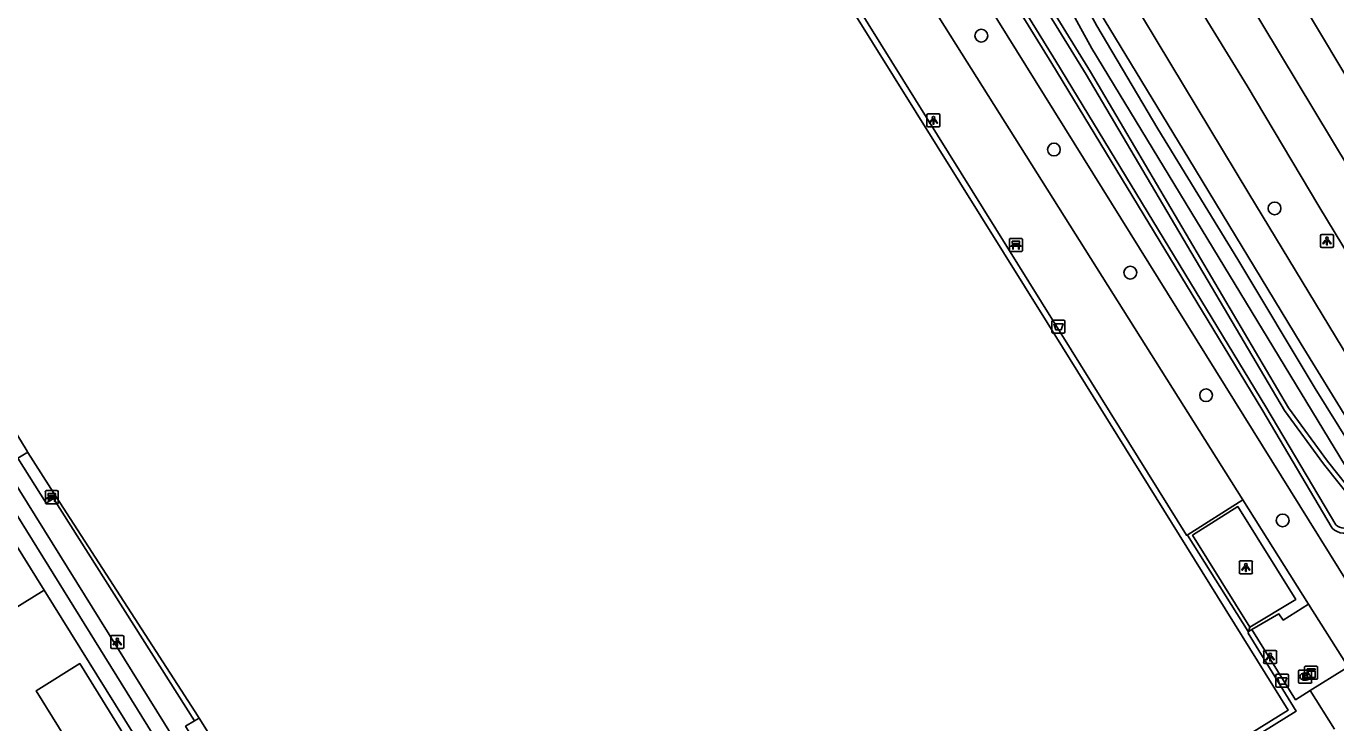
# Model space of a CAD drawing. Extents: x 157321 to 158827, y 386650 to 388532.
# Drawn here: x 158044.4 to 158144.7, y 388265 to 388318.4 of the extents above; entities that cross this region are included whole.
import ezdxf

# ---------------------------------------------------------------- set-up
doc = ezdxf.new("R2010")
doc.units = 0
for name, color, linetype in [('IMGEO_Afvalbak', 7, 'Continuous'), ('IMGEO_Bank', 7, 'Continuous'), ('IMGEO_Boom', 7, 'Continuous'), ('IMGEO_Fietspad_gesloten', 7, 'Continuous'), ('IMGEO_Groenvoorziening', 7, 'Continuous'), ('IMGEO_Haag', 7, 'Continuous'), ('IMGEO_Hek', 7, 'Continuous'), ('IMGEO_Kast', 7, 'Continuous'), ('IMGEO_Lichtpunt', 7, 'Continuous'), ('IMGEO_Pand', 7, 'Continuous'), ('IMGEO_Rijbaan_regionaal_gesloten', 7, 'Continuous'), ('IMGEO_Rioolput', 7, 'Continuous'), ('IMGEO_Voetpad_open', 7, 'Continuous'), ('IMGEO_Waterloop', 7, 'Continuous')]:
    doc.layers.add(name, color=color, linetype=linetype)

msp = doc.modelspace()

# ---------------------------------------------------------------- linework, layer by layer
at = {"layer": 'IMGEO_Afvalbak'}
for p, q in [((158122.95, 388294.99), (158122.95, 388295.79)), ((158122.95, 388295.79), (158122.95, 388294.99)), ((158123.05, 388295.89), (158123.84, 388295.89)), ((158123.84, 388295.89), (158123.05, 388295.89)), ((158123.94, 388295.79), (158123.94, 388294.99)), ((158123.94, 388294.99), (158123.94, 388295.79)), ((158123.84, 388294.89), (158123.05, 388294.89)), ((158123.05, 388294.89), (158123.84, 388294.89)), ((158140.18, 388268.76), (158140.97, 388268.76)), ((158140.97, 388268.76), (158140.18, 388268.76)), ((158140.08, 388267.86), (158140.08, 388268.66)), ((158140.08, 388268.66), (158140.08, 388267.86)), ((158140.97, 388267.76), (158140.18, 388267.76)), ((158140.18, 388267.76), (158140.97, 388267.76)), ((158141.07, 388268.66), (158141.07, 388267.86)), ((158141.07, 388267.86), (158141.07, 388268.66))]:
    msp.add_line(p, q, dxfattribs=at)
for points in [[(158123.09, 388295.61), (158123.8, 388295.61), (158123.65, 388295.14), (158123.24, 388295.14), (158123.09, 388295.61)], [(158140.22, 388268.47), (158140.93, 388268.47), (158140.78, 388268), (158140.37, 388268), (158140.22, 388268.47)]]:
    msp.add_lwpolyline(points, dxfattribs=at)
for centre, start, end in [((158123.05, 388295.79), 90, 180), ((158123.05, 388295.79), 90, 180), ((158123.84, 388295.79), 0, 90), ((158123.84, 388295.79), 360, 90), ((158123.05, 388294.99), 180, 270), ((158123.05, 388294.99), 180, 270), ((158123.84, 388294.99), 270, 0), ((158123.84, 388294.99), 270, 0), ((158140.18, 388268.66), 90, 180), ((158140.18, 388268.66), 90, 180), ((158140.97, 388268.66), 0, 90), ((158140.97, 388268.66), 360, 90), ((158140.18, 388267.86), 180, 270), ((158140.18, 388267.86), 180, 270), ((158140.97, 388267.86), 270, 0), ((158140.97, 388267.86), 270, 0)]:
    msp.add_arc(centre, 0.1, start, end, dxfattribs=at)
at = {"layer": 'IMGEO_Bank'}
for p, q in [((158119.69, 388301.22), (158119.69, 388302.06)), ((158119.69, 388302.06), (158119.69, 388301.22)), ((158119.77, 388302.14), (158120.61, 388302.14)), ((158120.61, 388302.14), (158119.77, 388302.14)), ((158120.69, 388302.07), (158120.69, 388301.23)), ((158120.69, 388301.23), (158120.69, 388302.07)), ((158120.62, 388301.14), (158119.78, 388301.14)), ((158119.78, 388301.14), (158120.62, 388301.14)), ((158120, 388301.65), (158120, 388301.75)), ((158120.39, 388301.54), (158120, 388301.54)), ((158120.33, 388301.76), (158120.05, 388301.76)), ((158120.05, 388301.75), (158120.05, 388301.65)), ((158120.05, 388301.64), (158120.33, 388301.64)), ((158120.34, 388301.65), (158120.34, 388301.75)), ((158120.38, 388301.75), (158120.38, 388301.65)), ((158045.95, 388282.82), (158046.79, 388282.82)), ((158046.79, 388282.82), (158045.95, 388282.82)), ((158045.88, 388281.9), (158045.88, 388282.74)), ((158045.88, 388282.74), (158045.88, 388281.9)), ((158046.8, 388281.82), (158045.96, 388281.82)), ((158045.96, 388281.82), (158046.8, 388281.82)), ((158046.18, 388282.33), (158046.18, 388282.43)), ((158046.57, 388282.22), (158046.18, 388282.22)), ((158046.52, 388282.44), (158046.23, 388282.44)), ((158046.23, 388282.43), (158046.23, 388282.33)), ((158046.23, 388282.32), (158046.52, 388282.32)), ((158046.52, 388282.33), (158046.52, 388282.43)), ((158046.57, 388282.43), (158046.57, 388282.33)), ((158046.87, 388282.75), (158046.87, 388281.91)), ((158046.87, 388281.91), (158046.87, 388282.75))]:
    msp.add_line(p, q, dxfattribs=at)
for points in [[(158120, 388301.76), (158119.91, 388301.76), (158119.91, 388301.92), (158120.47, 388301.92), (158120.47, 388301.76), (158120.39, 388301.76)], [(158119.94, 388301.54), (158119.8, 388301.54), (158119.91, 388301.64), (158120, 388301.64)], [(158119.99, 388301.53), (158119.99, 388301.33), (158119.95, 388301.33), (158119.95, 388301.53)], [(158120.39, 388301.64), (158120.47, 388301.64), (158120.59, 388301.54), (158120.45, 388301.54)], [(158120.44, 388301.53), (158120.44, 388301.33), (158120.4, 388301.33), (158120.4, 388301.53)], [(158046.12, 388282.22), (158045.98, 388282.22), (158046.09, 388282.32), (158046.18, 388282.32)], [(158046.18, 388282.44), (158046.09, 388282.44), (158046.09, 388282.6), (158046.66, 388282.6), (158046.66, 388282.44), (158046.57, 388282.44)], [(158046.17, 388282.21), (158046.17, 388282), (158046.13, 388282), (158046.13, 388282.21)], [(158046.57, 388282.32), (158046.66, 388282.32), (158046.77, 388282.22), (158046.63, 388282.22)], [(158046.62, 388282.21), (158046.62, 388282), (158046.58, 388282), (158046.58, 388282.21)]]:
    msp.add_lwpolyline(points, dxfattribs=at)
for centre, radius, start, end in [((158119.77, 388302.06), 0.0779, 92.4484, 184.2845), ((158119.77, 388302.06), 0.0779, 92.4484, 184.2845), ((158120.62, 388302.06), 0.0779, 2.4484, 94.2845), ((158120.62, 388302.06), 0.0779, 2.4484, 94.2845), ((158119.77, 388301.22), 0.0779, 182.4484, 274.2845), ((158119.77, 388301.22), 0.0779, 182.4484, 274.2845), ((158119.94, 388301.53), 0.00671, 2.8957, 87.1043), ((158120, 388301.53), 0.00671, 92.8957, 177.1043), ((158120, 388301.75), 0.00671, 2.8957, 87.1043), ((158120, 388301.65), 0.00671, 272.8957, 357.1043), ((158120.05, 388301.75), 0.00671, 92.8957, 177.1043), ((158120.05, 388301.65), 0.00671, 182.8957, 267.1043), ((158120.33, 388301.75), 0.00671, 2.8957, 87.1043), ((158120.33, 388301.65), 0.00671, 272.8957, 357.1043), ((158120.39, 388301.75), 0.00671, 92.8957, 177.1043), ((158120.39, 388301.65), 0.00671, 182.8957, 267.1043), ((158120.39, 388301.53), 0.00671, 2.8957, 87.1043), ((158120.45, 388301.53), 0.00671, 92.8957, 177.1043), ((158120.62, 388301.22), 0.0779, 272.4484, 4.2845), ((158120.62, 388301.22), 0.0779, 272.4484, 4.2845), ((158045.95, 388282.74), 0.0779, 92.4484, 184.2845), ((158045.95, 388282.74), 0.0779, 92.4484, 184.2845), ((158046.8, 388282.74), 0.0779, 2.4484, 94.2845), ((158046.8, 388282.74), 0.0779, 2.4484, 94.2845), ((158045.95, 388281.9), 0.0779, 182.4484, 274.2845), ((158045.95, 388281.9), 0.0779, 182.4484, 274.2845), ((158046.12, 388282.21), 0.00671, 2.8957, 87.1043), ((158046.18, 388282.21), 0.00671, 92.8957, 177.1043), ((158046.18, 388282.43), 0.00671, 2.8957, 87.1043), ((158046.18, 388282.33), 0.00671, 272.8957, 357.1043), ((158046.23, 388282.43), 0.00671, 92.8957, 177.1043), ((158046.23, 388282.33), 0.00671, 182.8957, 267.1043), ((158046.52, 388282.43), 0.00671, 2.8957, 87.1043), ((158046.52, 388282.33), 0.00671, 272.8957, 357.1043), ((158046.57, 388282.43), 0.00671, 92.8957, 177.1043), ((158046.57, 388282.33), 0.00671, 182.8957, 267.1043), ((158046.57, 388282.21), 0.00671, 2.8957, 87.1043), ((158046.63, 388282.21), 0.00671, 92.8957, 177.1043), ((158046.8, 388281.9), 0.0779, 272.4484, 4.2845), ((158046.8, 388281.9), 0.0779, 272.4484, 4.2845)]:
    msp.add_arc(centre, radius, start, end, dxfattribs=at)
at = {"layer": 'IMGEO_Boom'}
for centre in [(158117.54, 388317.67), (158123.1, 388308.95), (158139.99, 388304.44), (158128.95, 388299.52), (158134.75, 388290.13), (158140.61, 388280.54)]:
    msp.add_circle(centre, 0.489, dxfattribs=at)
at = {"layer": 'IMGEO_Fietspad_gesloten'}
for points in [[(158158.45, 388267.07), (158156.79, 388269.75), (158155.68, 388271.61), (158149.42, 388282), (158142.02, 388294.05), (158133.43, 388308.24), (158126.58, 388319.5), (158120.18, 388329.72)], [(158128.76, 388320.98), (158132.05, 388315.48), (158138.03, 388305.59), (158152.25, 388282.12), (158159.01, 388271.11), (158164.28, 388262.61), (158172.15, 388250), (158175.41, 388244.78), (158176.4, 388243.19)]]:
    msp.add_lwpolyline(points, dxfattribs=at)
at = {"layer": 'IMGEO_Groenvoorziening'}
for points in [[(158217.99, 388159.39), (158108.67, 388335.14)], [(158122.93, 388315.53), (158111.73, 388333.72), (158112.64, 388334.34), (158113.54, 388334.97), (158125.89, 388314.89), (158141.06, 388289.17), (158144.04, 388285.09), (158146.33, 388282.21), (158146.82, 388281.4)], [(158144.4, 388279.95), (158139.01, 388289.05), (158122.93, 388315.53)], [(158045.78, 388275.21), (158020.44, 388259.46)]]:
    msp.add_lwpolyline(points, dxfattribs=at)
msp.add_arc((158145.4, 388281.02), 1.47, 226.8245, 301.2657, dxfattribs=at)
at = {"layer": 'IMGEO_Haag'}
for points in [[(158019.38, 388317.67), (158032.63, 388296.36), (158045.78, 388275.21)], [(158079.5, 388225.6), (158078.32, 388225.1), (158062.88, 388250), (158033.66, 388297.11), (158022.56, 388315.01), (158023.52, 388315.62)], [(158045.78, 388275.21), (158061.46, 388250), (158077.33, 388224.49), (158079.6, 388220.84), (158080.9, 388221.54), (158084.88, 388211.21)]]:
    msp.add_lwpolyline(points, dxfattribs=at)
at = {"layer": 'IMGEO_Hek'}
for points in [[(158089.83, 388357.95), (158137.57, 388282.12), (158142.6, 388274.13), (158145.63, 388269.32), (158157.79, 388250)], [(158133.31, 388279.42), (158133.25, 388279.4), (158122.98, 388295.91), (158104.53, 388325.58), (158086.52, 388354.38), (158085.92, 388355.4), (158085.61, 388355.93), (158084.56, 388357.7)], [(158033.66, 388297.11), (158062.88, 388250)], [(158046.5, 388282.21), (158057.3, 388265.18)], [(158133.71, 388279.4), (158137.18, 388281.6)], [(158141.61, 388274.49), (158137.18, 388281.6)], [(158133.71, 388279.4), (158138.11, 388272.37)], [(158141.61, 388274.49), (158138.11, 388272.37)], [(158059.46, 388261.75), (158069.04, 388246.37), (158080.54, 388227.94), (158106.6, 388244.16), (158141.65, 388265.93), (158137.96, 388271.9), (158138.01, 388272.04), (158138.11, 388272.37)]]:
    msp.add_lwpolyline(points, dxfattribs=at)
at = {"layer": 'IMGEO_Kast'}
for p, q in [((158142.29, 388268.45), (158142.29, 388269.29)), ((158142.29, 388269.29), (158142.29, 388268.45)), ((158142.37, 388269.38), (158143.21, 388269.38)), ((158143.21, 388269.38), (158142.37, 388269.38)), ((158143.29, 388269.3), (158143.29, 388268.46)), ((158143.29, 388268.46), (158143.29, 388269.3)), ((158143.22, 388268.38), (158142.38, 388268.38)), ((158142.38, 388268.38), (158143.22, 388268.38))]:
    msp.add_line(p, q, dxfattribs=at)
for points in [[(158142.49, 388269.17), (158143.09, 388269.17), (158143.09, 388269.08), (158142.49, 388269.08), (158142.49, 388269.17)], [(158142.49, 388268.99), (158143.09, 388268.99), (158143.09, 388268.5), (158142.49, 388268.5), (158142.49, 388268.99)]]:
    msp.add_lwpolyline(points, dxfattribs=at)
msp.add_circle((158142.57, 388268.84), 0.0377, dxfattribs=at)
for centre, start, end in [((158142.37, 388269.3), 92.4484, 184.2845), ((158142.37, 388269.3), 92.4484, 184.2845), ((158143.21, 388269.3), 2.4484, 94.2845), ((158143.21, 388269.3), 2.4484, 94.2845), ((158142.37, 388268.46), 182.4484, 274.2845), ((158142.37, 388268.46), 182.4484, 274.2845), ((158143.21, 388268.46), 272.4484, 4.2845), ((158143.21, 388268.46), 272.4484, 4.2845)]:
    msp.add_arc(centre, 0.0779, start, end, dxfattribs=at)
at = {"layer": 'IMGEO_Lichtpunt'}
for p, q in [((158113.38, 388311.58), (158113.38, 388310.78)), ((158113.38, 388311.58), (158113.38, 388310.78)), ((158114.28, 388311.68), (158113.47, 388311.68)), ((158114.28, 388311.68), (158113.47, 388311.68)), ((158114.37, 388310.78), (158114.37, 388311.58)), ((158114.37, 388310.78), (158114.37, 388311.58)), ((158113.47, 388310.68), (158114.28, 388310.68)), ((158113.47, 388310.68), (158114.28, 388310.68)), ((158143.51, 388302.35), (158143.51, 388301.54)), ((158143.51, 388302.35), (158143.51, 388301.54)), ((158144.41, 388302.44), (158143.6, 388302.44)), ((158144.41, 388302.44), (158143.6, 388302.44)), ((158144.5, 388301.54), (158144.5, 388302.35)), ((158144.5, 388301.54), (158144.5, 388302.35)), ((158143.6, 388301.45), (158144.41, 388301.45)), ((158143.6, 388301.45), (158144.41, 388301.45)), ((158137.3, 388277.35), (158137.3, 388276.54)), ((158137.3, 388277.35), (158137.3, 388276.54)), ((158138.2, 388277.44), (158137.39, 388277.44)), ((158138.2, 388277.44), (158137.39, 388277.44)), ((158138.29, 388276.54), (158138.29, 388277.35)), ((158138.29, 388276.54), (158138.29, 388277.35)), ((158137.39, 388276.44), (158138.2, 388276.44)), ((158137.39, 388276.44), (158138.2, 388276.44)), ((158051.79, 388271.72), (158050.98, 388271.72)), ((158051.79, 388271.72), (158050.98, 388271.72)), ((158050.89, 388271.63), (158050.89, 388270.82)), ((158050.89, 388271.63), (158050.89, 388270.82)), ((158050.98, 388270.72), (158051.79, 388270.72)), ((158050.98, 388270.72), (158051.79, 388270.72)), ((158051.88, 388270.82), (158051.88, 388271.63)), ((158051.88, 388270.82), (158051.88, 388271.63)), ((158139.16, 388270.48), (158139.16, 388269.68)), ((158139.16, 388270.48), (158139.16, 388269.68)), ((158140.06, 388270.58), (158139.25, 388270.58)), ((158140.06, 388270.58), (158139.25, 388270.58)), ((158140.15, 388269.68), (158140.15, 388270.48)), ((158140.15, 388269.68), (158140.15, 388270.48)), ((158139.25, 388269.58), (158140.06, 388269.58)), ((158139.25, 388269.58), (158140.06, 388269.58))]:
    msp.add_line(p, q, dxfattribs=at)
for points in [[(158113.75, 388311.25), (158113.79, 388311.22), (158113.6, 388310.96), (158113.56, 388310.98), (158113.75, 388311.25)], [(158113.85, 388311.2), (158113.9, 388311.2), (158113.9, 388310.88), (158113.85, 388310.88), (158113.85, 388311.2)], [(158113.96, 388311.22), (158114, 388311.25), (158114.19, 388310.98), (158114.15, 388310.96), (158113.96, 388311.22)], [(158143.88, 388302.01), (158143.92, 388301.98), (158143.73, 388301.72), (158143.69, 388301.75), (158143.88, 388302.01)], [(158143.98, 388301.96), (158144.03, 388301.96), (158144.03, 388301.64), (158143.98, 388301.64), (158143.98, 388301.96)], [(158144.09, 388301.98), (158144.13, 388302.01), (158144.32, 388301.75), (158144.28, 388301.72), (158144.09, 388301.98)], [(158137.67, 388277.01), (158137.71, 388276.98), (158137.52, 388276.72), (158137.48, 388276.75), (158137.67, 388277.01)], [(158137.77, 388276.96), (158137.82, 388276.96), (158137.82, 388276.64), (158137.77, 388276.64), (158137.77, 388276.96)], [(158137.88, 388276.98), (158137.92, 388277.01), (158138.11, 388276.75), (158138.07, 388276.72), (158137.88, 388276.98)], [(158051.26, 388271.29), (158051.3, 388271.26), (158051.11, 388271), (158051.07, 388271.03), (158051.26, 388271.29)], [(158051.36, 388271.24), (158051.41, 388271.24), (158051.41, 388270.92), (158051.36, 388270.92), (158051.36, 388271.24)], [(158051.47, 388271.26), (158051.51, 388271.29), (158051.7, 388271.03), (158051.66, 388271), (158051.47, 388271.26)], [(158139.53, 388270.15), (158139.57, 388270.12), (158139.38, 388269.86), (158139.34, 388269.89), (158139.53, 388270.15)], [(158139.63, 388270.1), (158139.68, 388270.1), (158139.68, 388269.78), (158139.63, 388269.78), (158139.63, 388270.1)], [(158139.74, 388270.12), (158139.78, 388270.15), (158139.97, 388269.88), (158139.93, 388269.86), (158139.74, 388270.12)]]:
    msp.add_lwpolyline(points, dxfattribs=at)
for centre in [(158113.88, 388311.38), (158144.01, 388302.15), (158137.8, 388277.14), (158051.39, 388271.42), (158139.66, 388270.28)]:
    msp.add_circle(centre, 0.0994, dxfattribs=at)
for centre, start, end in [((158113.47, 388311.58), 90, 180), ((158113.47, 388311.58), 90, 180), ((158114.28, 388311.58), 0, 90), ((158114.28, 388311.58), 0, 90), ((158113.47, 388310.78), 180, 270), ((158113.47, 388310.78), 180, 270), ((158114.28, 388310.78), 270, 0), ((158114.28, 388310.78), 270, 360), ((158143.6, 388302.35), 90, 180), ((158143.6, 388302.35), 90, 180), ((158144.41, 388302.35), 0, 90), ((158144.41, 388302.35), 0, 90), ((158143.6, 388301.54), 180, 270), ((158143.6, 388301.54), 180, 270), ((158144.41, 388301.54), 270, 0), ((158144.41, 388301.54), 270, 360), ((158137.39, 388277.35), 90, 180), ((158137.39, 388277.35), 90, 180), ((158138.2, 388277.35), 0, 90), ((158138.2, 388277.35), 0, 90), ((158137.39, 388276.54), 180, 270), ((158137.39, 388276.54), 180, 270), ((158138.2, 388276.54), 270, 0), ((158138.2, 388276.54), 270, 360), ((158050.98, 388271.63), 90, 180), ((158050.98, 388271.63), 90, 180), ((158051.79, 388271.63), 0, 90), ((158051.79, 388271.63), 0, 90), ((158050.98, 388270.82), 180, 270), ((158050.98, 388270.82), 180, 270), ((158051.79, 388270.82), 270, 0), ((158051.79, 388270.82), 270, 360), ((158139.25, 388270.48), 90, 180), ((158139.25, 388270.48), 90, 180), ((158140.06, 388270.48), 0, 90), ((158140.06, 388270.48), 0, 90), ((158139.25, 388269.68), 180, 270), ((158139.25, 388269.68), 180, 270), ((158140.06, 388269.68), 270, 0), ((158140.06, 388269.68), 270, 360)]:
    msp.add_arc(centre, 0.0946, start, end, dxfattribs=at)
at = {"layer": 'IMGEO_Pand'}
msp.add_lwpolyline([(158049.4, 388260.69), (158045.18, 388267.49), (158048.52, 388269.58), (158052.74, 388262.77), (158049.4, 388260.69)], dxfattribs=at)
at = {"layer": 'IMGEO_Rijbaan_regionaal_gesloten'}
for points in [[(158040.24, 388480.02), (158052.82, 388459.82), (158071.58, 388429.32), (158090.34, 388398.81), (158102.92, 388378.2), (158121.6, 388347.57), (158151.11, 388298.51), (158167.7, 388270.93), (158185.51, 388241.78), (158190.3, 388234.09)], [(158193.1, 388235.79), (158183.58, 388251.12), (158175.23, 388264.92), (158164.71, 388282.31), (158154.1, 388300.08), (158145.59, 388314.34), (158137.71, 388327.54), (158134.26, 388334.3)], [(158132.89, 388322.01), (158137.9, 388313.82), (158143.39, 388304.6), (158151.84, 388290.65), (158162.26, 388273.33), (158162.4, 388273.11), (158170.52, 388259.81), (158174.25, 388253.66)]]:
    msp.add_lwpolyline(points, dxfattribs=at)
at = {"layer": 'IMGEO_Rioolput'}
for p, q in [((158141.83, 388268.15), (158141.83, 388269.01)), ((158141.91, 388269.08), (158142.76, 388269.08)), ((158142.32, 388268.86), (158142.35, 388268.86)), ((158142.83, 388269.01), (158142.83, 388268.15)), ((158142.76, 388268.08), (158141.91, 388268.08)), ((158142.34, 388268.3), (158142.32, 388268.3))]:
    msp.add_line(p, q, dxfattribs=at)
for points in [[(158141.83, 388268.15), (158141.83, 388269.01)], [(158141.91, 388269.08), (158142.76, 388269.08)], [(158142.42, 388268.78), (158142.17, 388268.78), (158142.17, 388268.38)], [(158142.83, 388269.01), (158142.83, 388268.15)], [(158142.76, 388268.08), (158141.91, 388268.08)], [(158142.17, 388268.38), (158142.29, 388268.38), (158142.29, 388268.54), (158142.31, 388268.54)], [(158142.35, 388268.7), (158142.29, 388268.7), (158142.29, 388268.62)], [(158142.29, 388268.62), (158142.35, 388268.62)], [(158142.35, 388268.51), (158142.42, 388268.38), (158142.56, 388268.38), (158142.5, 388268.51)]]:
    msp.add_lwpolyline(points, dxfattribs=at)
for centre, radius, start, end in [((158141.91, 388269), 0.0765, 91.552, 178.448), ((158141.91, 388269), 0.0765, 91.552, 178.448), ((158142.42, 388268.67), 0.109, 350.3612, 89.416), ((158142.76, 388269), 0.0765, 1.552, 88.448), ((158142.76, 388269), 0.0765, 1.552, 88.448), ((158141.91, 388268.15), 0.0765, 181.552, 268.448), ((158141.91, 388268.15), 0.0765, 181.552, 268.448), ((158142.3, 388268.49), 0.0533, 26.0293, 88.6989), ((158142.35, 388268.6), 0.0964, 77.0061, 93.1865), ((158142.33, 388268.81), 0.19, 274.7715, 282.9687), ((158142.37, 388268.66), 0.0378, 276.6634, 79.6772), ((158142.42, 388268.67), 0.112, 277.5842, 350.9817), ((158142.4, 388268.45), 0.108, 29.5134, 73.7905), ((158142.76, 388268.15), 0.0765, 271.552, 358.448), ((158142.76, 388268.15), 0.0765, 271.552, 358.448)]:
    msp.add_arc(centre, radius, start, end, dxfattribs=at)
for centre, major_axis, ratio, start_param, end_param in [((158142.32, 388268.58), (-0.387, 0.002), 0.722429, 4.712389, 7.853982), ((158142.34, 388268.58), (-0.39, 0.002), 0.717154, 1.570796, 4.712389)]:
    msp.add_ellipse(centre, major_axis=major_axis, ratio=ratio, start_param=start_param, end_param=end_param, dxfattribs=at)
at = {"layer": 'IMGEO_Voetpad_open'}
for points in [[(158089.83, 388357.95), (158085.92, 388355.4), (158086.52, 388354.38), (158104.53, 388325.58), (158122.98, 388295.91), (158133.25, 388279.4), (158133.31, 388279.42)], [(158089.83, 388357.95), (158137.57, 388282.12)], [(158059.8, 388261.96), (158060.13, 388261.44), (158069.51, 388246.4), (158080.61, 388228.53), (158106.45, 388244.54), (158141.03, 388266), (158122.59, 388295.69), (158104.13, 388325.33), (158084.37, 388356.98), (158064.02, 388344.31), (158046.59, 388333.52), (158023.99, 388319.44), (158034.38, 388302.36), (158044.4, 388285.96), (158044.53, 388285.75)], [(158224.81, 388157.07), (158166.75, 388250), (158156.79, 388265.95), (158155.09, 388268.76), (158126.01, 388316.69), (158115.48, 388335.86)], [(158120.18, 388329.72), (158124.11, 388322.58), (158126.38, 388318.43), (158131.06, 388310.54), (158137.19, 388300.52), (158143.1, 388290.65), (158148.4, 388282.12), (158154.32, 388272.36), (158156.14, 388269.41), (158157.83, 388266.66)], [(158023.52, 388315.62), (158064.33, 388250), (158079.5, 388225.6)], [(158046.72, 388282.35), (158046.5, 388282.21), (158045.95, 388281.86), (158043.78, 388285.31), (158044.29, 388285.62), (158044.37, 388285.66), (158044.53, 388285.75)], [(158044.53, 388285.75), (158046.72, 388282.35)], [(158046.72, 388282.35), (158057.34, 388265.88), (158057.65, 388265.39)], [(158137.57, 388282.12), (158133.31, 388279.42)], [(158137.57, 388282.12), (158142.6, 388274.13)], [(158138.11, 388272.37), (158133.71, 388279.4), (158137.18, 388281.6), (158141.61, 388274.49), (158138.11, 388272.37)], [(158133.31, 388279.42), (158133.32, 388279.4), (158137.98, 388272.03), (158138.01, 388272.04), (158138.24, 388272.18)], [(158138.24, 388272.18), (158140.33, 388273.38), (158140.66, 388272.9), (158142.6, 388274.13)], [(158142.6, 388274.13), (158145.63, 388269.32)], [(158138.24, 388272.18), (158141.6, 388266.8), (158142.72, 388267.51)], [(158145.34, 388269.15), (158142.72, 388267.51)], [(158142.72, 388267.51), (158144.57, 388264.56)], [(158057.65, 388265.39), (158057.3, 388265.18), (158056.62, 388264.78), (158058.74, 388261.3), (158059.46, 388261.75), (158059.8, 388261.96)], [(158057.65, 388265.39), (158059.8, 388261.96)]]:
    msp.add_lwpolyline(points, dxfattribs=at)
at = {"layer": 'IMGEO_Waterloop'}
for points in [[(158125.58, 388314.7), (158113.43, 388334.44), (158112.23, 388333.61), (158123.24, 388315.72), (158139.33, 388289.24), (158144.68, 388280.2)], [(158146.47, 388281.27), (158146.03, 388282), (158143.75, 388284.87), (158140.75, 388288.97), (158125.58, 388314.7)]]:
    msp.add_lwpolyline(points, dxfattribs=at)
msp.add_arc((158145.4, 388281.02), 1.09, 228.6737, 13.1311, dxfattribs=at)

doc.saveas('drawing.dxf')
